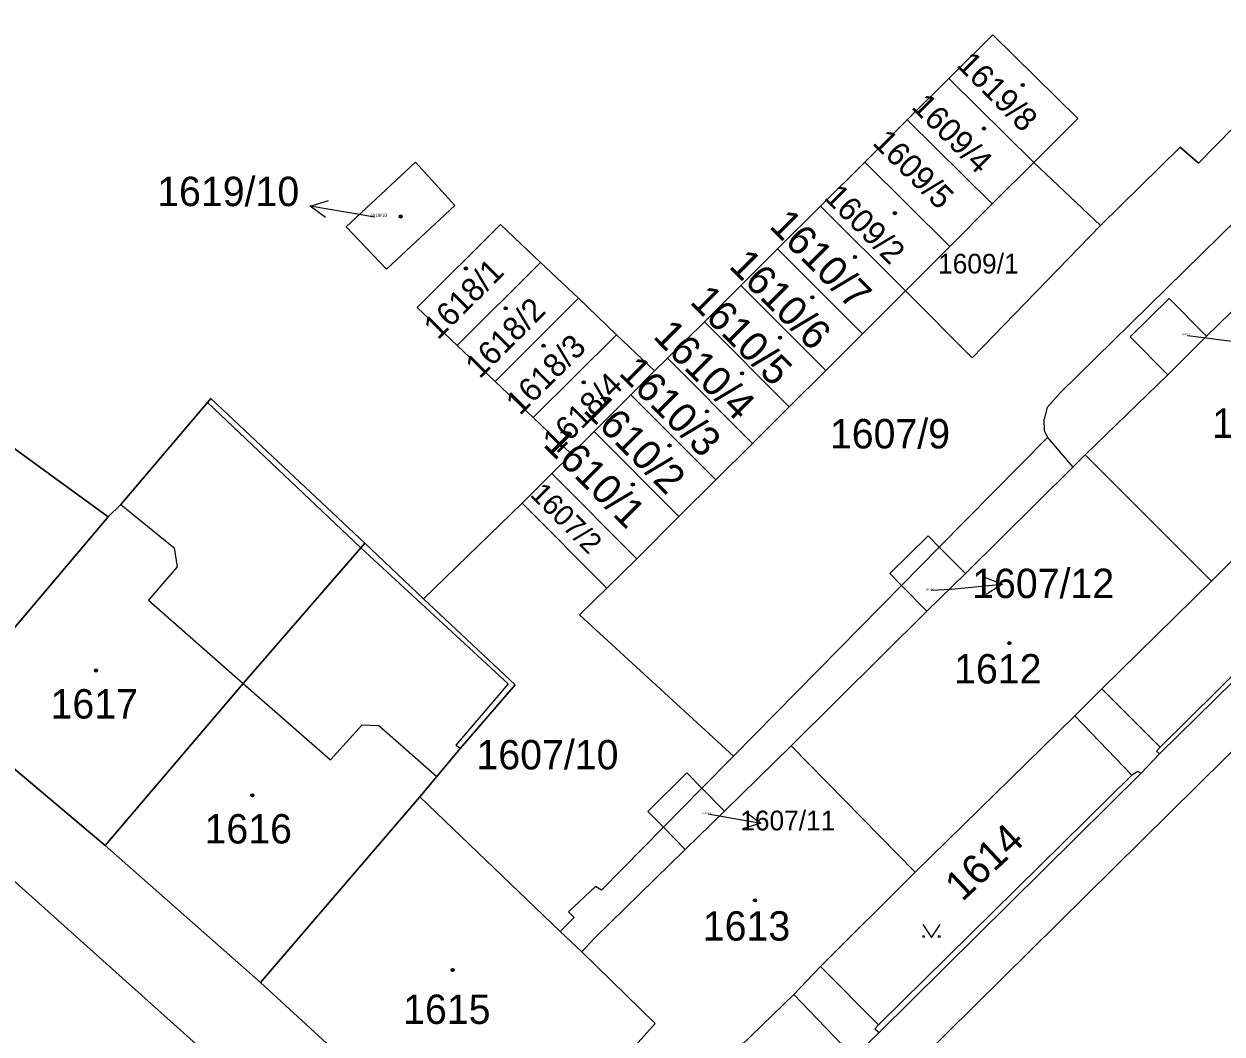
# Model space of a CAD drawing. Extents: x -598934 to -598196, y -1162208 to -1161502.
# Drawn here: x -598847.2 to -598777.9, y -1161742.9 to -1161684.5 of the extents above; entities that cross this region are included whole.
import ezdxf

# ---------------------------------------------------------------- set-up
doc = ezdxf.new("R2010")
doc.units = 0
for name, color, linetype in [('KN_CAR_KR', 7, 'Continuous'), ('KN_KULTURY', 7, 'Continuous'), ('KN_PARC_CIS_POM', 7, 'Continuous'), ('KN_PARC_CIS_POZ', 7, 'Continuous'), ('KN_PARC_CIS_STAV', 7, 'Continuous'), ('KN_PARC_PLOCHA', 7, 'Continuous'), ('PARC_C_SIPKA', 7, 'Continuous'), ('parcely_l', 7, 'Continuous')]:
    doc.layers.add(name, color=color, linetype=linetype)

msp = doc.modelspace()

# ---------------------------------------------------------------- linework, layer by layer
at = {"layer": 'KN_CAR_KR'}
for points in [[(-598777, -1161695.75), (-598787.26, -1161705.83)], [(-598836.61, -1161706.38), (-598827.73, -1161714.79)], [(-598787.26, -1161705.83), (-598788.01, -1161706.67)], [(-598788.01, -1161706.67), (-598788.19, -1161707.34)], [(-598788.17, -1161708.05), (-598788.19, -1161707.34)], [(-598788, -1161708.4), (-598794.26, -1161714.75)], [(-598788.17, -1161708.05), (-598788, -1161708.4)], [(-598788, -1161708.4), (-598786.53, -1161710.12)], [(-598841.61, -1161712.29), (-598838.53, -1161714.79)], [(-598838.53, -1161714.79), (-598838.35, -1161715.89)], [(-598827.73, -1161714.79), (-598819.2, -1161722.66)], [(-598794.26, -1161714.75), (-598796.44, -1161716.97)], [(-598838.35, -1161715.89), (-598840.01, -1161717.82)], [(-598771.46, -1161716.44), (-598781.48, -1161726.33)], [(-598796.44, -1161716.97), (-598806.16, -1161726.84)], [(-598840.01, -1161717.82), (-598834.54, -1161722.64)], [(-598834.54, -1161722.64), (-598829.49, -1161727.05)], [(-598819.2, -1161722.66), (-598822.24, -1161726.21)], [(-598781.48, -1161726.33), (-598784.85, -1161722.95)], [(-598829.49, -1161727.05), (-598827.66, -1161725.03)], [(-598827.66, -1161725.03), (-598826.68, -1161725.07)], [(-598826.68, -1161725.07), (-598823.34, -1161728.03)], [(-598786.42, -1161724.52), (-598783.11, -1161727.95)], [(-598822.24, -1161726.21), (-598821.97, -1161726.39)], [(-598781.48, -1161726.33), (-598781.69, -1161726.55)], [(-598781.69, -1161726.55), (-598781.51, -1161726.72)], [(-598782.77, -1161727.73), (-598783.11, -1161727.95)], [(-598782.6, -1161727.85), (-598782.77, -1161727.73)], [(-598783.11, -1161727.95), (-598797.78, -1161742.39)], [(-598808, -1161728.7), (-598810.22, -1161730.96)], [(-598810.22, -1161730.96), (-598813.81, -1161734.6)], [(-598834.64, -1161745.86), (-598848.83, -1161733.15)], [(-598814.15, -1161734.39), (-598815.71, -1161735.85)], [(-598813.81, -1161734.6), (-598814.15, -1161734.39)], [(-598815.38, -1161736.19), (-598816.2, -1161736.99)], [(-598815.71, -1161735.85), (-598815.38, -1161736.19)], [(-598797.78, -1161742.39), (-598801.13, -1161739.01)], [(-598802.68, -1161740.64), (-598799.44, -1161744.02)], [(-598797.78, -1161742.39), (-598797.99, -1161742.62)], [(-598797.99, -1161742.62), (-598797.74, -1161742.83)]]:
    msp.add_lwpolyline(points, dxfattribs=at)
at = {"layer": 'KN_KULTURY'}
msp.add_lwpolyline([(-598795.212, -1161736.582), (-598794.712, -1161737.332), (-598794.212, -1161736.582)], dxfattribs=at)
for centre, radius in [((-598789.43, -1161688.01), 0.09), ((-598789.43, -1161688.01), 0.0398), ((-598791.67, -1161690.53), 0.09), ((-598791.67, -1161690.53), 0.0398), ((-598825.42, -1161695.62), 0.09), ((-598825.42, -1161695.62), 0.0398), ((-598796.83, -1161695.43), 0.09), ((-598796.83, -1161695.43), 0.0398), ((-598799.14, -1161697.96), 0.09), ((-598799.14, -1161697.96), 0.0398), ((-598821.65, -1161698.63), 0.09), ((-598821.65, -1161698.63), 0.0398), ((-598819.35, -1161700.93), 0.09), ((-598801.6, -1161700.3), 0.09), ((-598801.6, -1161700.3), 0.0398), ((-598819.35, -1161700.93), 0.0398), ((-598803.47, -1161702.63), 0.09), ((-598803.47, -1161702.63), 0.0398), ((-598817.16, -1161703.1), 0.09), ((-598817.16, -1161703.1), 0.0398), ((-598805.67, -1161704.69), 0.09), ((-598805.67, -1161704.69), 0.0398), ((-598814.83, -1161705.22), 0.09), ((-598814.83, -1161705.22), 0.0398), ((-598807.7, -1161706.9), 0.09), ((-598807.7, -1161706.9), 0.0398), ((-598809.87, -1161708.87), 0.09), ((-598809.87, -1161708.87), 0.0398), ((-598811.99, -1161711.13), 0.09), ((-598811.99, -1161711.13), 0.0398), ((-598790.21, -1161720.31), 0.09), ((-598790.21, -1161720.31), 0.0398), ((-598843.05, -1161721.89), 0.09), ((-598843.05, -1161721.89), 0.0398), ((-598834, -1161729.11), 0.09), ((-598834, -1161729.11), 0.0398), ((-598804.92, -1161735.19), 0.09), ((-598804.92, -1161735.19), 0.0398), ((-598795.162, -1161737.281), 0.05), ((-598794.263, -1161737.281), 0.05), ((-598822.42, -1161739.22), 0.09), ((-598822.42, -1161739.22), 0.0398)]:
    msp.add_circle(centre, radius, dxfattribs=at)
at = {"layer": 'KN_PARC_PLOCHA'}
for points in [[(-598861.19, -1161748.52), (-598888.91, -1161727.38), (-598910.52, -1161712.03), (-598929.76, -1161698.95), (-598932.017, -1161697.604), (-598932.017, -1161671.761), (-598925.01, -1161675.53), (-598909.09, -1161684.01), (-598905.05, -1161686.28), (-598903.94, -1161684.22), (-598903.12, -1161684.79), (-598900.27, -1161686.79), (-598891.92, -1161692.76), (-598877.01, -1161703.75), (-598862.32, -1161714.13), (-598855.8, -1161718.86), (-598853.21, -1161720.74), (-598850.54, -1161722.68), (-598851.91, -1161724.11), (-598842.52, -1161732.01), (-598833.54, -1161739.94), (-598820.14, -1161752.25)], [(-598776.21, -1161689.42), (-598779.27, -1161692.54), (-598780.32, -1161691.61), (-598784.94, -1161696.15), (-598788.78, -1161692.49), (-598786.25, -1161689.95), (-598791.16, -1161685.11), (-598793.7, -1161687.63), (-598796.11, -1161690.02), (-598798.57, -1161692.47), (-598801.14, -1161695.03), (-598803.62, -1161697.49), (-598805.75, -1161699.62), (-598807.85, -1161701.71), (-598809.98, -1161703.82), (-598810.73, -1161704.56), (-598812.93, -1161702.46), (-598815.14, -1161700.35), (-598817.33, -1161698.28), (-598819.64, -1161696.08), (-598824.46, -1161700.89), (-598822.15, -1161703.08), (-598819.95, -1161705.17), (-598817.75, -1161707.26), (-598815.53, -1161709.37), (-598816.68, -1161710.5), (-598818.4, -1161712.2), (-598824.11, -1161717.74), (-598827.5, -1161714.52), (-598832.84, -1161709.51), (-598836.41, -1161706.15), (-598836.61, -1161706.38), (-598841.61, -1161712.29), (-598842.34, -1161713), (-598849.53, -1161707.8)], [(-598773.96, -1161697.83), (-598778.79, -1161702.55), (-598780.96, -1161700.36), (-598783.21, -1161702.58), (-598781.03, -1161704.79), (-598785.82, -1161709.42), (-598786.53, -1161710.12), (-598792.75, -1161716.28), (-598794.26, -1161714.75), (-598794.91, -1161714.09), (-598797.12, -1161716.27), (-598796.44, -1161716.97), (-598794.97, -1161718.46), (-598802.83, -1161726.24), (-598806.69, -1161730.03), (-598808, -1161728.7), (-598806.16, -1161726.84), (-598815.08, -1161718.67), (-598813.5, -1161717.13), (-598811.76, -1161715.43), (-598809.33, -1161712.97), (-598807.19, -1161710.85), (-598805.07, -1161708.75), (-598802.95, -1161706.64), (-598800.83, -1161704.53), (-598798.7, -1161702.41), (-598796.22, -1161699.93), (-598792.35, -1161703.79), (-598784.94, -1161696.15), (-598780.32, -1161691.61), (-598779.27, -1161692.54), (-598776.21, -1161689.42)], [(-598809.51, -1161747.26), (-598802.68, -1161740.64), (-598801.13, -1161739.01), (-598795.66, -1161733.55), (-598786.42, -1161724.52), (-598784.85, -1161722.95), (-598778.5, -1161716.73), (-598774.88, -1161713.11), (-598773.11, -1161711.37), (-598766.85, -1161705.26), (-598763.51, -1161708.63), (-598763.35, -1161708.9), (-598769.76, -1161715.17), (-598770.86, -1161716.24), (-598781.51, -1161726.72), (-598782.6, -1161727.85), (-598797.74, -1161742.83), (-598798.98, -1161744.03)], [(-598766.4, -1161715.78), (-598795.45, -1161744.48)], [(-598795.45, -1161744.48), (-598766.4, -1161715.78), (-598763.52, -1161718.51), (-598747.83, -1161733.98), (-598740.32, -1161735.3), (-598740.36, -1161735.68), (-598737.26, -1161735.93), (-598738.41, -1161737.09), (-598739.86, -1161736.18), (-598766.98, -1161763.58)], [(-598798.98, -1161744.03), (-598797.74, -1161742.83), (-598782.6, -1161727.85), (-598781.51, -1161726.72), (-598770.86, -1161716.24)]]:
    msp.add_lwpolyline(points, dxfattribs=at)
for points in [[(-598788.78, -1161692.49), (-598793.7, -1161687.63), (-598791.16, -1161685.11), (-598786.25, -1161689.95)], [(-598788.78, -1161692.49), (-598791.19, -1161694.89), (-598796.11, -1161690.02), (-598793.7, -1161687.63)], [(-598791.19, -1161694.89), (-598793.65, -1161697.35), (-598798.57, -1161692.47), (-598796.11, -1161690.02)], [(-598822.29, -1161694.99), (-598826.25, -1161698.66), (-598828.58, -1161696.22), (-598824.57, -1161692.47)], [(-598822.29, -1161694.99), (-598824.57, -1161692.47), (-598828.58, -1161696.22), (-598826.25, -1161698.66)], [(-598793.65, -1161697.35), (-598796.22, -1161699.93), (-598801.14, -1161695.03), (-598798.57, -1161692.47)], [(-598784.94, -1161696.15), (-598792.35, -1161703.79), (-598796.22, -1161699.93), (-598793.65, -1161697.35), (-598791.19, -1161694.89), (-598788.78, -1161692.49)], [(-598796.22, -1161699.93), (-598798.7, -1161702.41), (-598803.62, -1161697.49), (-598801.14, -1161695.03)], [(-598817.33, -1161698.28), (-598822.15, -1161703.08), (-598824.46, -1161700.89), (-598819.64, -1161696.08)], [(-598798.7, -1161702.41), (-598800.83, -1161704.53), (-598805.75, -1161699.62), (-598803.62, -1161697.49)], [(-598766.85, -1161705.26), (-598773.11, -1161711.37), (-598774.88, -1161713.11), (-598778.5, -1161716.73), (-598785.82, -1161709.42), (-598781.03, -1161704.79), (-598778.79, -1161702.55), (-598773.96, -1161697.83)], [(-598815.14, -1161700.35), (-598819.95, -1161705.17), (-598822.15, -1161703.08), (-598817.33, -1161698.28)], [(-598800.83, -1161704.53), (-598802.95, -1161706.64), (-598807.85, -1161701.71), (-598805.75, -1161699.62)], [(-598812.93, -1161702.46), (-598817.75, -1161707.26), (-598819.95, -1161705.17), (-598815.14, -1161700.35)], [(-598778.79, -1161702.55), (-598781.03, -1161704.79), (-598783.21, -1161702.58), (-598780.96, -1161700.36)], [(-598802.95, -1161706.64), (-598805.07, -1161708.75), (-598809.98, -1161703.82), (-598807.85, -1161701.71)], [(-598810.73, -1161704.56), (-598812.1, -1161705.93), (-598814.23, -1161708.06), (-598815.53, -1161709.37), (-598817.75, -1161707.26), (-598812.93, -1161702.46)], [(-598805.07, -1161708.75), (-598807.19, -1161710.85), (-598812.1, -1161705.93), (-598810.73, -1161704.56), (-598809.98, -1161703.82)], [(-598842.34, -1161713), (-598850.54, -1161722.68), (-598853.21, -1161720.74), (-598850.1, -1161707.39), (-598851.62, -1161706.29), (-598851.47, -1161706.09), (-598849.38, -1161707.59), (-598849.53, -1161707.8)], [(-598827.5, -1161714.52), (-598827.73, -1161714.79), (-598834.54, -1161722.64), (-598842.52, -1161732.01), (-598851.91, -1161724.11), (-598850.54, -1161722.68), (-598842.34, -1161713), (-598841.61, -1161712.29), (-598836.61, -1161706.38), (-598836.41, -1161706.15), (-598832.84, -1161709.51)], [(-598807.19, -1161710.85), (-598809.33, -1161712.97), (-598814.23, -1161708.06), (-598812.1, -1161705.93)], [(-598809.33, -1161712.97), (-598811.76, -1161715.43), (-598816.68, -1161710.5), (-598815.53, -1161709.37), (-598814.23, -1161708.06)], [(-598778.5, -1161716.73), (-598784.85, -1161722.95), (-598786.42, -1161724.52), (-598795.66, -1161733.55), (-598802.83, -1161726.24), (-598794.97, -1161718.46), (-598792.75, -1161716.28), (-598786.53, -1161710.12), (-598785.82, -1161709.42)], [(-598811.76, -1161715.43), (-598813.5, -1161717.13), (-598818.4, -1161712.2), (-598816.68, -1161710.5)], [(-598813.5, -1161717.13), (-598815.08, -1161718.67), (-598806.16, -1161726.84), (-598808, -1161728.7), (-598808.87, -1161727.82), (-598811.12, -1161730.04), (-598810.22, -1161730.96), (-598808.96, -1161732.24), (-598814.21, -1161737.38), (-598814.95, -1161738.16), (-598816.2, -1161736.99), (-598824.31, -1161729.2), (-598823.34, -1161728.03), (-598821.97, -1161726.39), (-598818.79, -1161722.72), (-598824.11, -1161717.74), (-598818.4, -1161712.2)], [(-598824.11, -1161717.74), (-598818.79, -1161722.72), (-598821.97, -1161726.39), (-598823.34, -1161728.03), (-598824.31, -1161729.2), (-598833.54, -1161739.94), (-598842.52, -1161732.01), (-598834.54, -1161722.64), (-598827.73, -1161714.79), (-598827.5, -1161714.52)], [(-598792.75, -1161716.28), (-598794.97, -1161718.46), (-598796.44, -1161716.97), (-598797.12, -1161716.27), (-598794.91, -1161714.09), (-598794.26, -1161714.75)], [(-598795.66, -1161733.55), (-598801.13, -1161739.01), (-598802.68, -1161740.64), (-598809.51, -1161747.26), (-598812.52, -1161744.34), (-598810.7, -1161742.32), (-598814.95, -1161738.16), (-598814.21, -1161737.38), (-598808.96, -1161732.24), (-598806.69, -1161730.03), (-598802.83, -1161726.24)], [(-598808, -1161728.7), (-598806.69, -1161730.03), (-598808.96, -1161732.24), (-598810.22, -1161730.96), (-598811.12, -1161730.04), (-598808.87, -1161727.82)], [(-598814.95, -1161738.16), (-598810.7, -1161742.32), (-598812.52, -1161744.34), (-598814.25, -1161746.24), (-598812.99, -1161747.4), (-598815.74, -1161750.52), (-598817.08, -1161749.35), (-598819.9, -1161751.75), (-598820.14, -1161752.25), (-598833.54, -1161739.94), (-598824.31, -1161729.2), (-598816.2, -1161736.99)]]:
    msp.add_lwpolyline(points, close=True, dxfattribs=at)
at = {"layer": 'PARC_C_SIPKA'}
for points in [[(-598829.765, -1161695.685), (-598830.669, -1161695.028), (-598829.601, -1161694.699)], [(-598826.94, -1161695.65), (-598827.71, -1161695.52), (-598830.669, -1161695.028)], [(-598779.9, -1161702.5), (-598779.56, -1161702.55), (-598776.583, -1161702.922)], [(-598791.64, -1161716.492), (-598790.595, -1161716.889), (-598791.54, -1161717.487)], [(-598794.72, -1161717.25), (-598793.58, -1161717.19), (-598790.595, -1161716.889)], [(-598807.64, -1161730.19), (-598807.53, -1161730.21), (-598804.575, -1161730.727)], [(-598805.474, -1161730.062), (-598804.575, -1161730.727), (-598805.646, -1161731.047)]]:
    msp.add_lwpolyline(points, dxfattribs=at)
at = {"layer": 'parcely_l'}
for points in [[(-598788.78, -1161692.49), (-598786.25, -1161689.95), (-598791.16, -1161685.11), (-598793.7, -1161687.63)], [(-598793.7, -1161687.63), (-598796.11, -1161690.02)], [(-598788.78, -1161692.49), (-598793.7, -1161687.63)], [(-598784.94, -1161696.15), (-598780.32, -1161691.61), (-598779.27, -1161692.54), (-598776.21, -1161689.42)], [(-598796.11, -1161690.02), (-598798.57, -1161692.47)], [(-598796.11, -1161690.02), (-598791.19, -1161694.89)], [(-598822.29, -1161694.99), (-598824.57, -1161692.47), (-598828.58, -1161696.22), (-598826.25, -1161698.66), (-598822.29, -1161694.99)], [(-598798.57, -1161692.47), (-598801.14, -1161695.03)], [(-598793.65, -1161697.35), (-598798.57, -1161692.47)], [(-598791.19, -1161694.89), (-598788.78, -1161692.49)], [(-598784.94, -1161696.15), (-598788.78, -1161692.49)], [(-598801.14, -1161695.03), (-598803.62, -1161697.49)], [(-598801.14, -1161695.03), (-598796.22, -1161699.93)], [(-598791.19, -1161694.89), (-598793.65, -1161697.35)], [(-598817.33, -1161698.28), (-598819.64, -1161696.08), (-598824.46, -1161700.89), (-598822.15, -1161703.08)], [(-598796.22, -1161699.93), (-598792.35, -1161703.79), (-598784.94, -1161696.15)], [(-598796.22, -1161699.93), (-598793.65, -1161697.35)], [(-598805.75, -1161699.62), (-598803.62, -1161697.49)], [(-598803.62, -1161697.49), (-598798.7, -1161702.41)], [(-598766.85, -1161705.26), (-598773.96, -1161697.83), (-598778.79, -1161702.55)], [(-598822.15, -1161703.08), (-598817.33, -1161698.28)], [(-598815.14, -1161700.35), (-598817.33, -1161698.28)], [(-598805.75, -1161699.62), (-598807.85, -1161701.71)], [(-598800.83, -1161704.53), (-598805.75, -1161699.62)], [(-598798.7, -1161702.41), (-598796.22, -1161699.93)], [(-598815.14, -1161700.35), (-598819.95, -1161705.17)], [(-598812.93, -1161702.46), (-598815.14, -1161700.35)], [(-598778.79, -1161702.55), (-598780.96, -1161700.36), (-598783.21, -1161702.58), (-598781.03, -1161704.79)], [(-598807.85, -1161701.71), (-598809.98, -1161703.82)], [(-598802.95, -1161706.64), (-598807.85, -1161701.71)], [(-598817.75, -1161707.26), (-598812.93, -1161702.46)], [(-598810.73, -1161704.56), (-598812.93, -1161702.46)], [(-598798.7, -1161702.41), (-598800.83, -1161704.53)], [(-598778.79, -1161702.55), (-598781.03, -1161704.79)], [(-598822.15, -1161703.08), (-598819.95, -1161705.17)], [(-598809.98, -1161703.82), (-598810.73, -1161704.56)], [(-598809.98, -1161703.82), (-598805.07, -1161708.75)], [(-598810.73, -1161704.56), (-598812.1, -1161705.93)], [(-598802.95, -1161706.64), (-598800.83, -1161704.53)], [(-598781.03, -1161704.79), (-598785.82, -1161709.42)], [(-598819.95, -1161705.17), (-598817.75, -1161707.26)], [(-598766.85, -1161705.26), (-598773.11, -1161711.37), (-598774.88, -1161713.11), (-598778.5, -1161716.73)], [(-598842.34, -1161713), (-598849.53, -1161707.8), (-598849.38, -1161707.59), (-598851.47, -1161706.09), (-598851.62, -1161706.29)], [(-598842.34, -1161713), (-598841.61, -1161712.29), (-598836.61, -1161706.38), (-598836.41, -1161706.15), (-598832.84, -1161709.51), (-598827.5, -1161714.52)], [(-598814.23, -1161708.06), (-598812.1, -1161705.93)], [(-598812.1, -1161705.93), (-598807.19, -1161710.85)], [(-598805.07, -1161708.75), (-598802.95, -1161706.64)], [(-598817.75, -1161707.26), (-598815.53, -1161709.37)], [(-598815.53, -1161709.37), (-598814.23, -1161708.06)], [(-598809.33, -1161712.97), (-598814.23, -1161708.06)], [(-598814.73, -1161756.78), (-598813.03, -1161756.71), (-598812.12, -1161756.49), (-598811.2, -1161755.89), (-598809.85, -1161754.77), (-598798.98, -1161744.03), (-598797.74, -1161742.83), (-598782.6, -1161727.85), (-598781.51, -1161726.72), (-598770.86, -1161716.24), (-598769.76, -1161715.17), (-598763.35, -1161708.9)], [(-598807.19, -1161710.85), (-598805.07, -1161708.75)], [(-598815.53, -1161709.37), (-598816.68, -1161710.5)], [(-598785.82, -1161709.42), (-598786.53, -1161710.12), (-598792.75, -1161716.28)], [(-598778.5, -1161716.73), (-598785.82, -1161709.42)], [(-598816.68, -1161710.5), (-598818.4, -1161712.2)], [(-598811.76, -1161715.43), (-598816.68, -1161710.5)], [(-598807.19, -1161710.85), (-598809.33, -1161712.97)], [(-598818.4, -1161712.2), (-598824.11, -1161717.74)], [(-598818.4, -1161712.2), (-598813.5, -1161717.13)], [(-598850.54, -1161722.68), (-598842.34, -1161713)], [(-598811.76, -1161715.43), (-598809.33, -1161712.97)], [(-598827.5, -1161714.52), (-598827.73, -1161714.79), (-598834.54, -1161722.64), (-598842.52, -1161732.01)], [(-598824.11, -1161717.74), (-598827.5, -1161714.52)], [(-598792.75, -1161716.28), (-598794.26, -1161714.75), (-598794.91, -1161714.09), (-598797.12, -1161716.27), (-598796.44, -1161716.97), (-598794.97, -1161718.46)], [(-598813.5, -1161717.13), (-598811.76, -1161715.43)], [(-598812.32, -1161761.04), (-598811.15, -1161760.23), (-598795.45, -1161744.48), (-598766.4, -1161715.78)], [(-598795.66, -1161733.55), (-598786.42, -1161724.52), (-598784.85, -1161722.95), (-598778.5, -1161716.73)], [(-598794.97, -1161718.46), (-598792.75, -1161716.28)], [(-598808, -1161728.7), (-598806.16, -1161726.84), (-598815.08, -1161718.67), (-598813.5, -1161717.13)], [(-598824.31, -1161729.2), (-598823.34, -1161728.03), (-598821.97, -1161726.39), (-598818.79, -1161722.72), (-598824.11, -1161717.74)], [(-598794.97, -1161718.46), (-598802.83, -1161726.24)], [(-598842.52, -1161732.01), (-598851.91, -1161724.11), (-598850.54, -1161722.68)], [(-598802.83, -1161726.24), (-598806.69, -1161730.03)], [(-598802.83, -1161726.24), (-598795.66, -1161733.55)], [(-598808.96, -1161732.24), (-598810.22, -1161730.96), (-598811.12, -1161730.04), (-598808.87, -1161727.82), (-598808, -1161728.7)], [(-598833.54, -1161739.94), (-598824.31, -1161729.2)], [(-598814.95, -1161738.16), (-598816.2, -1161736.99), (-598824.31, -1161729.2)], [(-598808, -1161728.7), (-598806.69, -1161730.03)], [(-598806.69, -1161730.03), (-598808.96, -1161732.24)], [(-598842.52, -1161732.01), (-598833.54, -1161739.94)], [(-598814.95, -1161738.16), (-598814.21, -1161737.38), (-598808.96, -1161732.24)], [(-598795.66, -1161733.55), (-598801.13, -1161739.01), (-598802.68, -1161740.64), (-598809.51, -1161747.26), (-598812.52, -1161744.34)], [(-598812.52, -1161744.34), (-598810.7, -1161742.32), (-598814.95, -1161738.16)], [(-598833.54, -1161739.94), (-598820.14, -1161752.25)]]:
    msp.add_lwpolyline(points, dxfattribs=at)

# ---------------------------------------------------------------- texts
at = {"layer": 'KN_PARC_CIS_POM'}
for s, height, p in [('1619/10', 0.2, (-598827.207, -1161695.65)), ('1607/13', 0.1, (-598780.233, -1161702.5)), ('1607/12', 0.1, (-598795.053, -1161717.25)), ('1607/11', 0.1, (-598807.973, -1161730.19))]:
    msp.add_text(s, height=height, dxfattribs=at).set_placement(p)
at = {"layer": 'KN_PARC_CIS_POZ'}
for s, height, rotation, p in [('1609/5', 1.35, 315.2921, (-598798.178, -1161691.409)), ('1607/2', 1.2, 314.94148, (-598817.992, -1161711.753)), ('1614', 1.7, 43.20041, (-598792.933, -1161735.31))]:
    msp.add_text(s, height=height, rotation=rotation, dxfattribs=at).set_placement(p)
msp.add_text('1609/1', height=1.14, dxfattribs=at).set_placement((-598794.33, -1161698.92))
at = {"layer": 'KN_PARC_CIS_STAV'}
for s, height, rotation, p in [('1619/8', 1.35, 314.94169, (-598793.312, -1161686.903)), ('1609/4', 1.35, 314.94169, (-598795.922, -1161689.323)), ('1609/2', 1.35, 314.94169, (-598800.982, -1161694.573)), ('1610/7', 1.7, 314.94144, (-598804.152, -1161696.231)), ('1610/6', 1.7, 314.94144, (-598806.492, -1161698.541)), ('1618/1', 1.35, 44.93998, (-598823.267, -1161702.802)), ('1610/5', 1.7, 314.94144, (-598808.742, -1161700.611)), ('1618/2', 1.35, 44.93998, (-598820.857, -1161705.052)), ('1610/4', 1.7, 314.94144, (-598810.882, -1161702.611)), ('1618/3', 1.35, 44.93998, (-598818.517, -1161707.172)), ('1610/3', 1.7, 314.94144, (-598812.862, -1161704.731)), ('1618/4', 1.35, 44.93998, (-598816.377, -1161709.392)), ('1610/2', 1.7, 314.94144, (-598814.922, -1161706.881)), ('1610/1', 1.7, 314.94144, (-598817.232, -1161708.861))]:
    msp.add_text(s, height=height, rotation=rotation, dxfattribs=at).set_placement(p)
for s, height, p in [('1619/10', 1.7, (-598839.512, -1161695.02)), ('1611', 1.7, (-598778.472, -1161708.43)), ('1607/9', 1.7, (-598800.587, -1161709.04)), ('1607/12', 1.7, (-598792.357, -1161717.7)), ('1612', 1.7, (-598793.402, -1161722.64)), ('1617', 1.7, (-598845.682, -1161724.67)), ('1607/10', 1.7, (-598821.037, -1161727.61)), ('1607/11', 1.14, (-598805.78, -1161731.14)), ('1616', 1.7, (-598836.772, -1161731.9)), ('1613', 1.7, (-598807.942, -1161737.52)), ('1615', 1.7, (-598825.282, -1161742.34))]:
    msp.add_text(s, height=height, dxfattribs=at).set_placement(p)

doc.saveas('drawing.dxf')
